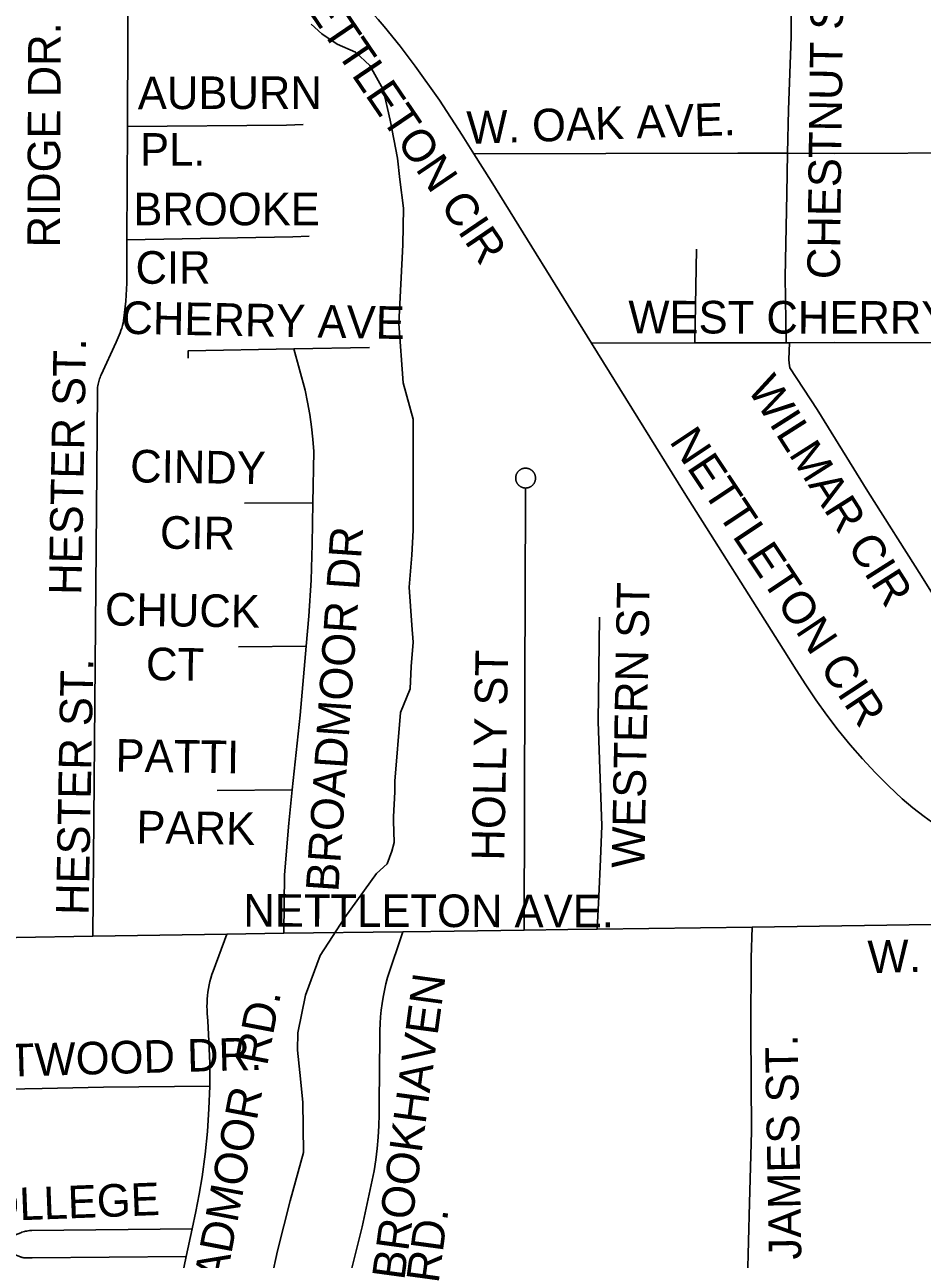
# Model space of a CAD drawing. Extents: x 1670563 to 1761545, y 515755 to 578944.
# Drawn here: x 1689856 to 1691921, y 545971 to 548812 of the extents above; entities that cross this region are included whole.
import ezdxf

# ---------------------------------------------------------------- set-up
doc = ezdxf.new("R2010")
doc.units = 0
for name, color, linetype in [('SHP_LINE', 7, 'Continuous'), ('STREETCL', 7, 'Continuous'), ('STRNAMES', 7, 'Continuous')]:
    doc.layers.add(name, color=color, linetype=linetype)

msp = doc.modelspace()

# ---------------------------------------------------------------- linework, layer by layer
at = {"layer": 'SHP_LINE'}
msp.add_lwpolyline([(1690412, 545871), (1690438, 545991), (1690467, 546106), (1690498, 546217), (1690496, 546333), (1690489, 546401), (1690484, 546452), (1690485, 546492), (1690502, 546579), (1690536, 546670), (1690593, 546758), (1690666, 546859), (1690690, 546881), (1690701, 546910), (1690706, 546930), (1690705, 546980), (1690705, 546989), (1690708, 547047), (1690708, 547071), (1690721, 547229), (1690743, 547284), (1690745, 547335), (1690750, 547391), (1690747, 547430), (1690741, 547518), (1690747, 547591), (1690750, 547649), (1690750, 547695), (1690750, 547753), (1690750, 547817), (1690750, 547904), (1690727, 547988), (1690717, 548124), (1690726, 548305), (1690728, 548390), (1690719, 548456), (1690714, 548505), (1690697, 548592), (1690681, 548663), (1690650, 548718), (1690617, 548749), (1690575, 548767), (1690540, 548791), (1690515, 548813)], dxfattribs=at)
at = {"layer": 'STREETCL'}
for points in [[(1690092.6, 548577.8), (1690094.3, 549006.7), (1690094.4, 549012.7), (1690094.7, 549018.7), (1690095.3, 549024.7), (1690096, 549030.7), (1690096.9, 549036.6), (1690098, 549042.5)], [(1691611.4, 548516), (1691613.7, 548616.2), (1691619.4, 548783.8), (1691619.4, 548944.1)], [(1690889.8, 548514.8), (1690862.8, 548557.8), (1690810.3, 548637.9), (1690754.9, 548716.2), (1690719.7, 548762.6), (1690683, 548808), (1690669.2, 548824.1), (1690654.8, 548839.6), (1690639.8, 548854.7), (1690624.4, 548869.2), (1690564.8, 548924)], [(1690092.6, 548577.8), (1690091.1, 548317)], [(1690497, 548581.9), (1690458.8, 548580.7), (1690092.6, 548577.8)], [(1690889.8, 548514.8), (1691497.1, 548516.3), (1691611.4, 548516)], [(1691608.5, 548080), (1691606.1, 548231.4), (1691609.3, 548422.7), (1691611.4, 548516)], [(1691611.4, 548516), (1691718.5, 548515.6), (1692058, 548516.7)], [(1691160, 548079.1), (1690929.5, 548451.8), (1690889.8, 548514.8)], [(1690511, 548325.2), (1690472.8, 548323.7), (1690091.1, 548317)], [(1690091.1, 548317), (1690091, 548217.4), (1690088.8, 548175.4), (1690084.7, 548136.7), (1690083.7, 548131), (1690082.5, 548125.2), (1690081.2, 548119.6), (1690079.6, 548113.9), (1690077.8, 548108.3), (1690075.9, 548102.8), (1690073.8, 548097.4), (1690071.5, 548092), (1690069.1, 548086.7), (1690066.4, 548081.4), (1690032.1, 548006.2), (1690030.8, 548003.2), (1690029.6, 548000.2), (1690028.5, 547997.1), (1690027.5, 547994), (1690026.6, 547990.9), (1690025.8, 547987.7), (1690025.2, 547984.5), (1690024.6, 547981.3), (1690024.1, 547978.1), (1690023.8, 547974.8), (1690023.5, 547971.6), (1690023.4, 547968.3), (1690023.4, 547965), (1690012.9, 546714.3)], [(1691398.1, 548079.6), (1691401.5, 548295.2)], [(1690232.6, 548044.9), (1690232.3, 548061.2), (1690475.7, 548065.7)], [(1690475.7, 548065.7), (1690649.7, 548068.9)], [(1690519, 547711.9), (1690521.6, 547830.2), (1690519.4, 547858.6), (1690516.2, 547886.9), (1690512.2, 547915.1), (1690507.2, 547943.2), (1690501.3, 547971), (1690475.7, 548065.7)], [(1691160, 548079.1), (1691398.1, 548079.6)], [(1692048.2, 546910), (1692005, 546935.7), (1691977.9, 546953.1), (1691951.3, 546971.3), (1691925.3, 546990.3), (1691899.8, 547010.2), (1691875.1, 547030.8), (1691843.5, 547060.3), (1691813, 547090.9), (1691783.5, 547122.6), (1691755.1, 547155.2), (1691727.8, 547188.7), (1691701.6, 547223.1), (1691676.6, 547258.4), (1691653.7, 547292.8), (1691631.4, 547327.6), (1691601.4, 547374.9), (1691373.3, 547735.4), (1691160, 548079.1)], [(1691398.1, 548079.6), (1691616.1, 548080.1)], [(1691616.1, 548080.1), (1691614.1, 548041.7), (1691614.8, 548033), (1691616.9, 548022.6), (1691679.4, 547926.8), (1691796.3, 547737.6), (1691919.7, 547543), (1691975.1, 547452.9), (1692062.1, 547349.5), (1692111.8, 547297.5), (1692220.4, 547216.9)], [(1691616.1, 548080.1), (1691718.4, 548080.3), (1692049.9, 548080.2)], [(1691008.3, 547745.8), (1691007.5, 547745.8), (1691006.7, 547745.8), (1691005.9, 547745.9), (1691005.1, 547746), (1691004.3, 547746.2), (1691003.5, 547746.3), (1691002.8, 547746.5), (1691002, 547746.8), (1691001.3, 547747), (1691000.5, 547747.3), (1690999.8, 547747.6), (1690999, 547747.9), (1690998.3, 547748.2), (1690997.6, 547748.6), (1690996.9, 547749), (1690996.3, 547749.4), (1690995.6, 547749.9), (1690995, 547750.3), (1690994.3, 547750.8), (1690993.7, 547751.3), (1690993.1, 547751.9), (1690992.5, 547752.4), (1690992, 547753), (1690991.5, 547753.6), (1690990.9, 547754.2), (1690990.5, 547754.8), (1690990, 547755.4), (1690989.5, 547756.1), (1690989.1, 547756.8), (1690988.7, 547757.5), (1690988.3, 547758.2), (1690988, 547758.9), (1690987.7, 547759.6), (1690987.4, 547760.3), (1690987.1, 547761.1), (1690986.8, 547761.8), (1690986.6, 547762.6), (1690986.4, 547763.4), (1690986.2, 547764.2), (1690986.1, 547764.9), (1690986, 547765.7), (1690985.9, 547766.5), (1690985.8, 547767.3), (1690985.8, 547768.1), (1690985.8, 547768.9), (1690985.8, 547769.7), (1690985.9, 547770.5), (1690986, 547771.3), (1690986.1, 547772.1), (1690986.2, 547772.9), (1690986.4, 547773.6), (1690986.6, 547774.4), (1690986.8, 547775.2), (1690987, 547775.9), (1690987.3, 547776.7), (1690987.6, 547777.4), (1690987.9, 547778.1), (1690988.2, 547778.9), (1690988.6, 547779.6), (1690989, 547780.3), (1690989.4, 547780.9), (1690989.9, 547781.6), (1690990.3, 547782.2), (1690990.8, 547782.9), (1690991.3, 547783.5), (1690991.8, 547784.1), (1690992.4, 547784.7), (1690993, 547785.2), (1690993.5, 547785.8), (1690994.1, 547786.3), (1690994.8, 547786.8), (1690995.4, 547787.2), (1690996.1, 547787.7), (1690996.7, 547788.1), (1690997.4, 547788.5), (1690998.1, 547788.9), (1690998.8, 547789.2), (1690999.6, 547789.6), (1691000.3, 547789.9), (1691001, 547790.2), (1691001.8, 547790.4), (1691002.6, 547790.6), (1691003.3, 547790.8), (1691004.1, 547791), (1691004.9, 547791.2), (1691005.7, 547791.3), (1691006.5, 547791.4), (1691007.3, 547791.4), (1691008.1, 547791.5), (1691008.8, 547791.5), (1691009.6, 547791.4), (1691010.4, 547791.4), (1691011.2, 547791.3), (1691012, 547791.2), (1691012.8, 547791.1), (1691013.6, 547790.9), (1691014.4, 547790.7), (1691015.1, 547790.5), (1691015.9, 547790.3), (1691016.6, 547790), (1691017.4, 547789.7), (1691018.1, 547789.4), (1691018.8, 547789.1), (1691019.5, 547788.7), (1691020.2, 547788.3), (1691020.9, 547787.9), (1691021.6, 547787.5), (1691022.2, 547787), (1691022.8, 547786.5), (1691023.5, 547786), (1691024.1, 547785.5), (1691024.6, 547785), (1691025.2, 547784.4), (1691025.7, 547783.8), (1691026.3, 547783.2), (1691026.7, 547782.6), (1691027.2, 547781.9), (1691027.7, 547781.3), (1691028.1, 547780.6), (1691028.5, 547779.9), (1691028.9, 547779.2), (1691029.3, 547778.5), (1691029.6, 547777.8), (1691029.9, 547777.1), (1691030.2, 547776.3), (1691030.4, 547775.6), (1691030.7, 547774.8), (1691030.9, 547774), (1691031, 547773.3), (1691031.2, 547772.5), (1691031.3, 547771.7), (1691031.4, 547770.9), (1691031.5, 547770.1), (1691031.5, 547769.3), (1691031.5, 547768.5), (1691031.5, 547767.7), (1691031.4, 547766.9), (1691031.4, 547766.1), (1691031.3, 547765.3), (1691031.1, 547764.6), (1691031, 547763.8), (1691030.8, 547763), (1691030.6, 547762.2), (1691030.4, 547761.5), (1691030.1, 547760.7), (1691029.8, 547760), (1691029.5, 547759.3), (1691029.2, 547758.5), (1691028.8, 547757.8), (1691028.4, 547757.1), (1691028, 547756.5), (1691027.6, 547755.8), (1691027.1, 547755.1), (1691026.6, 547754.5), (1691026.1, 547753.9), (1691025.6, 547753.3), (1691025.1, 547752.7), (1691024.5, 547752.1), (1691023.9, 547751.6), (1691023.3, 547751.1), (1691022.7, 547750.6), (1691022.1, 547750.1), (1691021.4, 547749.6), (1691020.7, 547749.2), (1691020.1, 547748.8), (1691019.4, 547748.4), (1691018.7, 547748.1), (1691017.9, 547747.7), (1691017.2, 547747.4), (1691016.5, 547747.1), (1691015.7, 547746.9), (1691014.9, 547746.6), (1691014.2, 547746.4), (1691013.4, 547746.3), (1691012.6, 547746.1), (1691011.8, 547746), (1691011, 547745.9), (1691010.2, 547745.8), (1691009.5, 547745.8), (1691008.7, 547745.8), (1691008.7, 547723.6), (1691006.8, 547297.8), (1691005.6, 546728.4)], [(1690361.6, 547711), (1690519, 547711.9)], [(1690504.1, 547381.7), (1690510.1, 547450.6), (1690515.1, 547533.6), (1690517.4, 547616.8), (1690519, 547711.9)], [(1691173.5, 546730.6), (1691177.5, 546806.3), (1691181.1, 546892.2), (1691183.7, 546968.8), (1691175.6, 547208.3), (1691178.8, 547448.6)], [(1690504.1, 547381.7), (1690348.1, 547380.6)], [(1690471.9, 547051.7), (1690490.1, 547223.4), (1690504.1, 547381.7)], [(1690298.7, 547049.9), (1690471.9, 547051.7)], [(1690471.9, 547051.7), (1690463.6, 546974.6), (1690453.9, 546855.8), (1690452.1, 546721.2)], [(1690726.1, 546724.4), (1690790.6, 546725.1), (1691005.6, 546728.4)], [(1691005.6, 546728.4), (1691106, 546729.9), (1691173.5, 546730.6)], [(1691529.7, 546735.7), (1691173.5, 546730.6)], [(1691517.9, 545812.9), (1691518.8, 545923.2), (1691523.9, 546101.4), (1691528.4, 546265), (1691527.2, 546499.4), (1691527.8, 546664.8), (1691529.7, 546735.5)], [(1691994.9, 546742.5), (1691529.7, 546735.7)], [(1689449.2, 546708.1), (1689520.7, 546709), (1689837.2, 546711.4), (1690012.9, 546714.3)], [(1690012.9, 546714.3), (1690321.3, 546719.2)], [(1690281.9, 546369.9), (1690281.8, 546421.4), (1690280.1, 546473), (1690277.9, 546520), (1690276.9, 546528.2), (1690276.1, 546536.5), (1690275.7, 546544.8), (1690275.5, 546553), (1690275.7, 546561.3), (1690276.1, 546569.6), (1690276.8, 546577.8), (1690277.8, 546586.1), (1690279.1, 546594.2), (1690280.6, 546602.4), (1690282.5, 546610.4), (1690284.6, 546618.4), (1690287, 546626.4), (1690289.7, 546634.2), (1690321.3, 546719.2)], [(1690321.3, 546719.2), (1690452.1, 546721.2)], [(1690452.1, 546721.2), (1690726.1, 546724.4)], [(1690593, 545886.2), (1690632.6, 546046.1), (1690660, 546174.6), (1690663.9, 546200.4), (1690667.1, 546226.4), (1690669.4, 546252.4), (1690670.9, 546278.5), (1690671.7, 546304.6), (1690671.6, 546330.8), (1690673.2, 546482.5), (1690673.3, 546498), (1690673.8, 546513.4), (1690674.9, 546528.8), (1690676.4, 546544.2), (1690678.4, 546559.5), (1690680.9, 546574.7), (1690683.9, 546589.9), (1690687.4, 546604.9), (1690691.3, 546619.9), (1690726.1, 546724.4)], [(1690281.9, 546369.9), (1690037.9, 546366.9), (1689896.5, 546364), (1689737.1, 546361), (1689640.4, 546358.7), (1689625.4, 546357.1), (1689610.4, 546355), (1689595.5, 546352.4), (1689580.7, 546349.3), (1689566, 546345.7), (1689551.5, 546341.5), (1689537.1, 546336.9), (1689522.9, 546331.7), (1689508.9, 546326.1), (1689495, 546320), (1689481.4, 546313.4), (1689468.1, 546306.3), (1689455, 546298.8), (1689442.1, 546290.8), (1689409.8, 546264.6)], [(1690241.3, 546040.9), (1690249.8, 546081.1), (1690257.7, 546120.7), (1690264.4, 546160.6), (1690271.4, 546212.7), (1690276.6, 546265), (1690280.1, 546317.4), (1690281.9, 546369.9)], [(1689765.3, 546002.6), (1689771.9, 546003.9), (1689778.6, 546005.4), (1689785.1, 546007.1), (1689791.7, 546009.1), (1689798.1, 546011.3), (1689804.5, 546013.7), (1689810.7, 546016.3), (1689816.9, 546019.2), (1689822.8, 546022.2), (1689828.8, 546025), (1689834.9, 546027.6), (1689841, 546030), (1689847.2, 546032.3), (1689850, 546033.3), (1689852.7, 546034.1), (1689855.5, 546034.9), (1689858.4, 546035.6), (1689861.2, 546036.2), (1689864.1, 546036.7), (1689867, 546037.1), (1689869.9, 546037.4), (1689872.8, 546037.6), (1690241.3, 546040.9)], [(1690228.1, 545977.7), (1690241.3, 546040.9)], [(1690228.1, 545977.7), (1689873.4, 545974.6), (1689862.2, 545974.6), (1689861, 545974.5), (1689859.8, 545974.4), (1689858.6, 545974.4), (1689857.4, 545974.5), (1689856.2, 545974.5), (1689855, 545974.6), (1689853.8, 545974.8), (1689852.6, 545975), (1689851.4, 545975.3), (1689850.3, 545975.5), (1689849.1, 545975.9), (1689847.9, 545976.2), (1689846.8, 545976.6), (1689797.5, 545995.5), (1689792.3, 545997.2), (1689786.9, 545998.6), (1689781.6, 545999.9), (1689776.2, 546001), (1689770.7, 546001.9), (1689765.3, 546002.6)], [(1690207.5, 545879.1), (1690214, 545911), (1690228.1, 545977.7)]]:
    msp.add_lwpolyline(points, dxfattribs=at)

# ---------------------------------------------------------------- texts
at = {"layer": 'STRNAMES'}
for s, rotation, p in [('NETTLETON CIR', 304.169, (1690459.7, 548913.3)), ('CHESTNUT ST.', 89.3071, (1691731.5, 548226)), ('RIDGE DR.', 89.7796, (1689937.3, 548299.2)), ('AUBURN ', 0.103, (1690116.5, 548617.5)), ('W. OAK AVE.', 1.9196, (1690874.4, 548537.3)), ('PL.', 0.103, (1690121.6, 548487.3)), ('BROOKE ', 359.9821, (1690106.2, 548350.4)), ('CIR', 359.9821, (1690111.3, 548215.8)), ('CHERRY AVE', 358.9196, (1690078.2, 548100.7)), ('WEST CHERRY AVE.', 359.9196, (1691245, 548101.7)), ('HESTER ST.', 88.9196, (1689986.6, 547499.4)), ('WILMAR CIR', 302.4262, (1691517, 547974.2)), ('NETTLETON CIR', 303.6304, (1691337.9, 547853.2)), ('CINDY ', 359.1909, (1690098.5, 547759)), ('CIR', 359.1909, (1690167, 547606.5)), ('BROADMOOR DR', 86.0943, (1690577.7, 546815.2)), ('WESTERN ST', 88.9196, (1691281.8, 546871)), ('CHUCK ', 359.1909, (1690040.3, 547429.7)), ('CT', 359.1909, (1690134.8, 547303.9)), ('HOLLY ST', 88.9196, (1690959.4, 546888)), ('HESTER ST.', 88.9196, (1690003.1, 546762.8)), ('PATTI', 359.1909, (1690064.9, 547093.3)), ('PARK', 359.1909, (1690112.9, 546928.5)), ('NETTLETON AVE.', 359.8899, (1690359.1, 546736.5)), ('W. NETTLETON AVE.', 1.4519, (1691796.6, 546629.5)), ('BROOKHAVEN', 82.2597, (1690729.4, 545921.6)), ('BROADMOOR  RD.', 79.2114, (1690278.3, 545702.9)), ('WESTWOOD DR.', 1.5511, (1689590.3, 546385.2)), ('JAMES ST.', 91, (1691643.4, 545970.8)), ('COLLEGE ', 2.1804, (1689694.8, 546055.2)), (' RD.', 82.2597, (1690804.5, 545886.8))]:
    msp.add_text(s, height=75, rotation=rotation, dxfattribs=at).set_placement(p)

doc.saveas('drawing.dxf')
